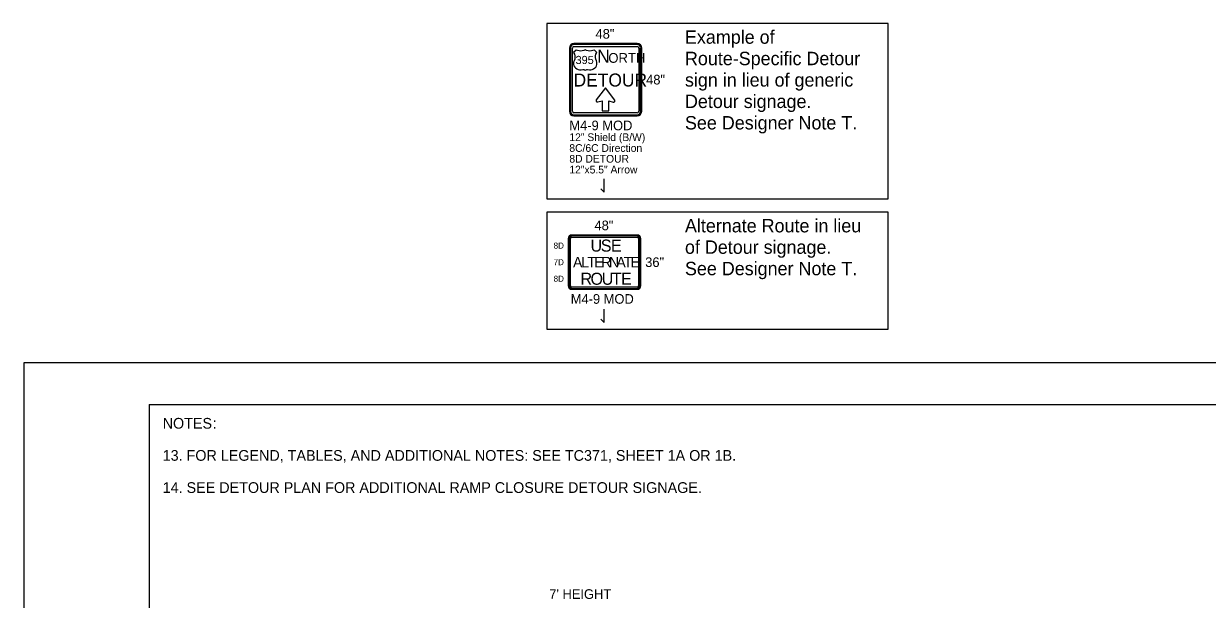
# Model space of a CAD drawing. Extents: x 99958 to 100136, y 99935 to 100013.
# Drawn here: x 100099.06 to 100107.9, y 100008.92 to 100013.22 of the extents above; entities that cross this region are included whole.
import ezdxf

# ---------------------------------------------------------------- set-up
doc = ezdxf.new("R2010")
doc.units = 0
for name, color, linetype in [('SH_GI_GeneralNotesBodyText', 7, 'Continuous'), ('SH_GI_PlotLimits', 7, 'Continuous'), ('SH_GI_SheetBorder', 7, 'Continuous'), ('TR_SN_ConstructionSigns', 7, 'Continuous'), ('TR_WZ_WorkZoneDetails', 7, 'Continuous')]:
    doc.layers.add(name, color=color, linetype=linetype)

msp = doc.modelspace()

# ---------------------------------------------------------------- linework, layer by layer
at = {"layer": 'SH_GI_PlotLimits'}
msp.add_lwpolyline([(100099.0625, 99999.6875), (100116.0625, 99999.6875), (100116.0625, 100010.6875), (100099.0625, 100010.6875)], close=True, dxfattribs=at)
at = {"layer": 'SH_GI_SheetBorder'}
for q in [(100100, 100000), (100115.75, 100010.375)]:
    msp.add_line((100100, 100010.375), q, dxfattribs=at)
at = {"layer": 'TR_SN_ConstructionSigns'}
for p, q in [((100103.1354, 100013.0373), (100103.1354, 100012.5648)), ((100103.1438, 100013.0373), (100103.1438, 100012.5648)), ((100103.1579, 100012.5648), (100103.1579, 100013.0373)), ((100103.6416, 100013.0711), (100103.1691, 100013.0711)), ((100103.6416, 100013.0626), (100103.1691, 100013.0626)), ((100103.1691, 100013.0486), (100103.6416, 100013.0486)), ((100103.6529, 100013.0373), (100103.6529, 100012.5648)), ((100103.6669, 100012.5648), (100103.6669, 100013.0373)), ((100103.6754, 100012.5648), (100103.6754, 100013.0373)), ((100103.6416, 100012.5536), (100103.1691, 100012.5536)), ((100103.1691, 100012.5395), (100103.6416, 100012.5395)), ((100103.1691, 100012.5311), (100103.6416, 100012.5311)), ((100103.6424, 100011.6405), (100103.153, 100011.6405)), ((100103.6424, 100011.6335), (100103.153, 100011.6335)), ((100103.153, 100011.6236), (100103.6424, 100011.6236)), ((100103.1277, 100011.6152), (100103.1277, 100011.2608)), ((100103.1347, 100011.6152), (100103.1347, 100011.2608)), ((100103.1446, 100011.2608), (100103.1446, 100011.6152)), ((100103.6508, 100011.6152), (100103.6508, 100011.2608)), ((100103.6607, 100011.2608), (100103.6607, 100011.6152)), ((100103.6677, 100011.2608), (100103.6677, 100011.6152)), ((100103.6424, 100011.2524), (100103.153, 100011.2524)), ((100103.153, 100011.2425), (100103.6424, 100011.2425)), ((100103.153, 100011.2355), (100103.6424, 100011.2355))]:
    msp.add_line(p, q, dxfattribs=at)
for points in [[(100103.2537, 100013.0237), (100103.2429, 100013.0187), (100103.2315, 100013.0156), (100103.2196, 100013.0143), (100103.2077, 100013.015), (100103.1961, 100013.0175), (100103.1852, 100013.0218), (100103.1668, 100013.0034), (100103.1731, 100012.9918), (100103.1766, 100012.9793), (100103.1774, 100012.9665), (100103.1754, 100012.9537), (100103.1706, 100012.9415), (100103.1671, 100012.9324), (100103.1658, 100012.9228), (100103.1667, 100012.9132), (100103.17, 100012.904), (100103.1752, 100012.8954), (100103.1824, 100012.8881), (100103.191, 100012.8821), (100103.201, 100012.8778), (100103.2118, 100012.8754), (100103.2228, 100012.8749), (100103.2367, 100012.8766), (100103.2424, 100012.8762), (100103.2477, 100012.8743), (100103.252, 100012.871), (100103.2537, 100012.869), (100103.2553, 100012.871), (100103.2597, 100012.8743), (100103.265, 100012.8762), (100103.2707, 100012.8766), (100103.2846, 100012.8749), (100103.2956, 100012.8754), (100103.3064, 100012.8778), (100103.3163, 100012.8821), (100103.325, 100012.8881), (100103.3322, 100012.8954), (100103.3374, 100012.904), (100103.3406, 100012.9132), (100103.3416, 100012.9228), (100103.3403, 100012.9324), (100103.3368, 100012.9415), (100103.332, 100012.9537), (100103.33, 100012.9665), (100103.3307, 100012.9793), (100103.3343, 100012.9918), (100103.3405, 100013.0034), (100103.3222, 100013.0218), (100103.3113, 100013.0175), (100103.2997, 100013.015), (100103.2877, 100013.0143), (100103.2759, 100013.0156), (100103.2645, 100013.0187), (100103.2537, 100013.0237)], [(100103.3367, 100012.6494), (100103.3356, 100012.6478), (100103.335, 100012.6461), (100103.3347, 100012.6441), (100103.3348, 100012.6424), (100103.335, 100012.6412), (100103.3356, 100012.6398), (100103.3373, 100012.6375), (100103.3386, 100012.6364), (100103.34, 100012.6355), (100103.3417, 100012.6348), (100103.3432, 100012.6345), (100103.3447, 100012.6343), (100103.3465, 100012.6343), (100103.3478, 100012.6346), (100103.3795, 100012.6424), (100103.3795, 100012.5671), (100103.4307, 100012.5671), (100103.4307, 100012.6429), (100103.4617, 100012.6337), (100103.4647, 100012.6331), (100103.4681, 100012.6334), (100103.4703, 100012.6342), (100103.4733, 100012.6362), (100103.4752, 100012.6389), (100103.476, 100012.6414), (100103.4761, 100012.6436), (100103.4754, 100012.6463), (100103.4746, 100012.6477), (100103.4051, 100012.7405), (100103.3367, 100012.6494)]]:
    msp.add_lwpolyline(points, dxfattribs=at)
for centre, radius, start, end in [((100103.1691, 100013.0373), 0.0337, 90, 180), ((100103.1691, 100013.0373), 0.0253, 90, 180), ((100103.1691, 100013.0373), 0.0113, 90, 180), ((100103.6416, 100013.0373), 0.0338, 360, 90), ((100103.6416, 100013.0373), 0.0253, 360, 90), ((100103.6416, 100013.0373), 0.0113, 360, 90), ((100103.1691, 100012.5648), 0.0338, 180, 270), ((100103.1691, 100012.5648), 0.0253, 180, 270), ((100103.1691, 100012.5648), 0.0113, 180, 270), ((100103.6416, 100012.5648), 0.0337, 270, 360), ((100103.6416, 100012.5648), 0.0253, 270, 0), ((100103.6416, 100012.5648), 0.0113, 270, 0), ((100103.153, 100011.6152), 0.0253, 90, 180), ((100103.153, 100011.6152), 0.0183, 90, 180), ((100103.153, 100011.6152), 0.00844, 90, 180), ((100103.6424, 100011.6152), 0.0253, 360, 90), ((100103.6424, 100011.6152), 0.0183, 360, 90), ((100103.6424, 100011.6152), 0.00844, 360, 90), ((100103.153, 100011.2608), 0.0253, 180, 270), ((100103.153, 100011.2608), 0.0183, 180, 270), ((100103.153, 100011.2608), 0.00844, 180, 270), ((100103.6424, 100011.2608), 0.0253, 270, 360), ((100103.6424, 100011.2608), 0.0183, 270, 0), ((100103.6424, 100011.2608), 0.00844, 270, 0)]:
    msp.add_arc(centre, radius, start, end, dxfattribs=at)
at = {"layer": 'TR_WZ_WorkZoneDetails'}
for p, q in [((100103.3963, 100011.9605), (100103.3963, 100012.0605)), ((100103.3713, 100011.9855), (100103.3963, 100011.9605)), ((100103.3963, 100010.9875), (100103.3963, 100011.0875)), ((100103.3713, 100011.0125), (100103.3963, 100010.9875))]:
    msp.add_line(p, q, dxfattribs=at)
for points in [[(100102.9666, 100011.9105), (100105.5143, 100011.9105), (100105.5143, 100013.2191), (100102.9666, 100013.2191)], [(100102.9666, 100010.9375), (100105.5143, 100010.9375), (100105.5143, 100011.8105), (100102.9666, 100011.8105)]]:
    msp.add_lwpolyline(points, close=True, dxfattribs=at)

# ---------------------------------------------------------------- texts
at = {"layer": 'SH_GI_GeneralNotesBodyText'}
for s, p in [('NOTES', (100100.1, 100010.195)), (':', (100100.4743, 100010.195)), ('13. FOR LEGEND, TABLES, AND ADDITIONAL NOTES: SEE TC371, SHEET 1A OR 1B.', (100100.1, 100009.955)), ('14. SEE DETOUR PLAN FOR ADDITIONAL RAMP CLOSURE DETOUR SIGNAGE.', (100100.1, 100009.715))]:
    msp.add_text(s, height=0.08, rotation=360, dxfattribs=at).set_placement(p)
at = {"layer": 'TR_SN_ConstructionSigns'}
for s, height, p in [('48"', 0.072, (100103.3306, 100013.1071)), ('395', 0.06075, (100103.1819, 100012.9177)), ('N', 0.0972, (100103.3432, 100012.9267)), ('ORTH', 0.0729, (100103.4264, 100012.9267)), ('DETOUR', 0.0972, (100103.1668, 100012.7497)), ('48"', 0.072, (100103.7086, 100012.7651)), ('M4-9 MOD', 0.072, (100103.1354, 100012.4231)), ('12" Shield (B/W)', 0.0576, (100103.1354, 100012.3424)), ('8C/6C Direction', 0.0576, (100103.1354, 100012.2618)), ('8D DETOUR', 0.0576, (100103.1354, 100012.1811)), ('12"x5.5" Arrow', 0.0576, (100103.1354, 100012.1005)), ('48"', 0.072, (100103.323, 100011.6765)), ('36"', 0.072, (100103.7015, 100011.402)), ('M4-9 MOD', 0.072, (100103.1457, 100011.1275)), ("7' HEIGHT", 0.072, (100102.9856, 100008.9237))]:
    msp.add_text(s, height=height, rotation=360, dxfattribs=at).set_placement(p)
for s, height, p in [('8D', 0.045, (100103.018, 100011.5392)), ('U', 0.09, (100103.2933, 100011.5167)), ('S', 0.09, (100103.3698, 100011.5167)), ('E', 0.09, (100103.4463, 100011.5167)), ('7D', 0.045, (100103.018, 100011.4155)), ('A', 0.0787, (100103.1626, 100011.3986)), ('L', 0.0787, (100103.2241, 100011.3986)), ('T', 0.0787, (100103.269, 100011.3986)), ('E', 0.0787, (100103.3201, 100011.3986)), ('R', 0.0787, (100103.3737, 100011.3986)), ('N', 0.0787, (100103.4312, 100011.3986)), ('A', 0.0787, (100103.4863, 100011.3986)), ('T', 0.0787, (100103.5414, 100011.3986)), ('E', 0.0787, (100103.5926, 100011.3986)), ('R', 0.09, (100103.2186, 100011.2692)), ('O', 0.09, (100103.2933, 100011.2692)), ('U', 0.09, (100103.377, 100011.2692)), ('T', 0.09, (100103.4517, 100011.2692)), ('E', 0.09, (100103.521, 100011.2692)), ('8D', 0.045, (100103.018, 100011.2917))]:
    msp.add_text(s, height=height, dxfattribs=at).set_placement(p)
at = {"layer": 'TR_WZ_WorkZoneDetails'}
for s, p in [('Example of ', (100103.9983, 100013.0691)), ('Route-Specific Detour ', (100103.9983, 100012.9091)), ('sign in lieu of generic ', (100103.9983, 100012.7491)), ('Detour signage.', (100103.9983, 100012.5891)), ('See Designer Note T.', (100103.9983, 100012.4291)), ('Alternate Route in lieu ', (100103.9983, 100011.6605)), ('of Detour signage.', (100103.9983, 100011.5005)), ('See Designer Note T.', (100103.9983, 100011.3405))]:
    msp.add_text(s, height=0.1, dxfattribs=at).set_placement(p)

doc.saveas('drawing.dxf')
